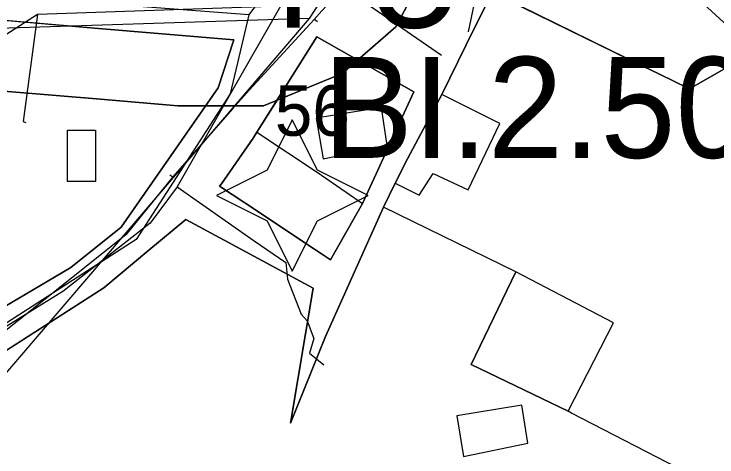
# Model space of a CAD drawing. Extents: x -690419 to -685080, y -987825 to -981190.
# Drawn here: x -686112 to -686042.4, y -987168.9 to -987125.1 of the extents above; entities that cross this region are included whole.
import ezdxf

# ---------------------------------------------------------------- set-up
doc = ezdxf.new("R2010")
doc.units = 0
for name, color, linetype in [('_DOPLNĚK BUDOVY', 7, 'Continuous'), ('Architektonicky cenná stavba', 7, 'Continuous'), ('BPEJ (S) - hranice', 7, 'Continuous'), ('BPEJ I-II ochrana', 7, 'Continuous'), ('Docházková izochrona BUS (S)', 7, 'Continuous'), ('Kanalizace pripojky (S) NEZAPINAT', 7, 'Continuous'), ('Kanalizace stoka bez rozlišení (S)', 7, 'Continuous'), ('Plochy bydlení individuální BI (S)', 7, 'Continuous'), ('Plochy veřejná prostranství všeobecná PU (S)', 7, 'Continuous'), ('Plynovod STL (N)', 7, 'Continuous'), ('Regulacni bloky_ID', 7, 'Continuous'), ('Regulační bloky STABILIZOVANÉ (S)', 7, 'Continuous'), ('Regulační kódy STABILIZOVANÉ (S)', 7, 'Continuous'), ('Spoje - komunikační vedení bez rozlišení provozovanál (S)', 7, 'Continuous'), ('Vodovodní řady (S)', 7, 'Continuous')]:
    doc.layers.add(name, color=color, linetype=linetype)

msp = doc.modelspace()

# ---------------------------------------------------------------- linework, layer by layer
at = {"layer": '_DOPLNĚK BUDOVY'}
for p, q in [((-686069.62, -987133.06), (-686073.04, -987139.42)), ((-686063.88, -987135.93), (-686069.62, -987133.06)), ((-686075.617, -987134.348), (-686082.067, -987135.408)), ((-686075.037, -987138.098), (-686075.617, -987134.348)), ((-686082.067, -987135.408), (-686081.397, -987139.438)), ((-686067.02, -987142.51), (-686063.88, -987135.93)), ((-686081.397, -987139.438), (-686075.037, -987138.098)), ((-686073.04, -987139.42), (-686074.24, -987141.84)), ((-686071.87, -987143.03), (-686070.5, -987140.88)), ((-686070.5, -987140.88), (-686067.02, -987142.51)), ((-686074.24, -987141.84), (-686071.87, -987143.03)), ((-686052.61, -987155.65), (-686062.29, -987150.61)), ((-686057.11, -987164.42), (-686052.61, -987155.65)), ((-686061.686, -987163.825), (-686068.136, -987164.885)), ((-686061.106, -987167.575), (-686061.686, -987163.825)), ((-686068.136, -987164.885), (-686067.466, -987168.915)), ((-686067.466, -987168.915), (-686061.106, -987167.575))]:
    msp.add_line(p, q, dxfattribs=at)
msp.add_lwpolyline([(-686106.718, -987136.587), (-686103.961, -987136.587), (-686103.961, -987141.669), (-686106.718, -987141.669)], close=True, dxfattribs=at)
msp.add_lwpolyline([(-686062.29, -987150.61), (-686066.73, -987159.8), (-686057.11, -987164.42)], dxfattribs=at)
at = {"layer": 'Architektonicky cenná stavba'}
msp.add_lwpolyline([(-686084.444, -987135.558), (-686086.944, -987140.558), (-686091.944, -987143.058), (-686086.944, -987145.558), (-686084.444, -987150.558), (-686081.944, -987145.558), (-686076.944, -987143.058), (-686081.944, -987140.558)], close=True, dxfattribs=at)
at = {"layer": 'BPEJ (S) - hranice'}
for points in [[(-686238.27, -987025.01), (-686200.17, -987038.66), (-686188.1, -987042.87), (-686170.75, -987048.93), (-686163.84, -987053.36), (-686134.07, -987072.15), (-686111.75, -987087.74), (-686096.86, -987102.27), (-686087.68, -987108.71), (-686081.45, -987113.08), (-686072.23, -987122.65), (-686074.18, -987126.37), (-686079.5, -987130.98), (-686087.29, -987134.17), (-686095.8, -987134.17), (-686103.45, -987133.53), (-686117.06, -987132.39), (-686139.39, -987124.6), (-686158.17, -987118.57), (-686175.89, -987110.78), (-686191.13, -987101.92), (-686208.14, -987092.35), (-686229.76, -987080.3)], [(-686208.14, -987092.35), (-686191.13, -987101.92), (-686175.89, -987110.78), (-686158.17, -987118.57), (-686139.39, -987124.6), (-686117.06, -987132.39), (-686103.45, -987133.53), (-686095.8, -987134.17), (-686087.29, -987134.17), (-686079.5, -987130.98), (-686074.18, -987126.37), (-686072.23, -987122.65), (-686071.44, -987120.14), (-686070.11, -987115.91), (-686069.86, -987110.22), (-686069.75, -987107.76), (-686072.23, -987095.71)]]:
    msp.add_lwpolyline(points, dxfattribs=at)
at = {"layer": 'BPEJ I-II ochrana'}
for p, q in [((-686072.39, -987132.79), (-686077.96, -987129.646)), ((-686074.68, -987137.73), (-686072.39, -987132.79)), ((-686085.95, -987133.621), (-686087.95, -987136.8)), ((-686087.95, -987136.8), (-686081.98, -987140.75)), ((-686076.33, -987141.34), (-686074.68, -987137.73)), ((-686081.98, -987140.75), (-686078.68, -987143.03)), ((-686077.48, -987143.86), (-686076.33, -987141.34)), ((-686078.68, -987143.03), (-686077.48, -987143.86)), ((-686075.42, -987144.21), (-686081.16, -987157.03)), ((-686062.29, -987150.61), (-686075.42, -987144.21)), ((-686094.99, -987145.42), (-686098.66, -987148.48)), ((-686082.38, -987152.24), (-686094.99, -987145.42)), ((-686098.66, -987148.48), (-686103.14, -987152.21)), ((-686066.73, -987159.8), (-686062.29, -987150.61)), ((-686103.14, -987152.21), (-686118.54, -987162.08)), ((-686084.61, -987165.61), (-686082.38, -987152.24)), ((-686081.16, -987157.03), (-686084.61, -987165.61)), ((-686057.11, -987164.42), (-686066.73, -987159.8)), ((-686056.78, -987164.6), (-686057.11, -987164.42)), ((-686036.92, -987174.81), (-686056.78, -987164.6))]:
    msp.add_line(p, q, dxfattribs=at)
msp.add_lwpolyline([(-686077.96, -987129.646), (-686079.5, -987130.98), (-686085.95, -987133.621)], dxfattribs=at)
at = {"layer": 'Docházková izochrona BUS (S)'}
msp.add_arc((-686098.232, -987012.236), 400, 19.15631, 249.34916, dxfattribs=at)
at = {"layer": 'Kanalizace pripojky (S) NEZAPINAT'}
for p, q in [((-686082.65, -987120.17), (-686069.67, -987129.17)), ((-686109.7, -987125.13), (-686114.19, -987128.02))]:
    msp.add_line(p, q, dxfattribs=at)
at = {"layer": 'Kanalizace stoka bez rozlišení (S)'}
for points in [[(-686065.77, -987096.54), (-686082.65, -987120.17), (-686085.61, -987124.32), (-686095.86, -987142.19)], [(-686085.61, -987124.32), (-686109.7, -987125.13), (-686111.12, -987135.74), (-686110.847, -987135.846)], [(-686095.86, -987142.19), (-686098.54, -987145.79), (-686107.17, -987152.57), (-686119.53, -987160.19), (-686124.76, -987162.28)], [(-686095.86, -987142.19), (-686088.238, -987147.56), (-686085.098, -987149.68), (-686084.908, -987151.33), (-686083.578, -987154.82), (-686082.978, -987155.46), (-686082.308, -987157.23), (-686082.728, -987158.67), (-686081.338, -987159.82)]]:
    msp.add_lwpolyline(points, dxfattribs=at)
at = {"layer": 'Plochy bydlení individuální BI (S)'}
for points in [[(-686161.33, -987170.88), (-686214.25, -987145.21), (-686200.39, -987120.5), (-686199.45, -987120.68), (-686191.33, -987104.34), (-686190.15, -987101.97), (-686167.76, -987114.34), (-686163.6, -987116.64), (-686153.13, -987120.11), (-686145.3, -987122.7), (-686114.99, -987125.55), (-686104.04, -987126.48), (-686090.23, -987127.65), (-686091.79, -987132.41), (-686101.4, -987146.21), (-686106.38, -987150.18), (-686117.43, -987156.7), (-686118.5, -987156.99), (-686125.24, -987163.95), (-686131.87, -987173)], [(-686125.15, -987169.51), (-686118.54, -987162.08), (-686103.14, -987152.21), (-686098.66, -987148.48), (-686094.99, -987145.42), (-686082.38, -987152.24), (-686084.61, -987165.61), (-686081.16, -987157.03), (-686075.42, -987144.21), (-686074.24, -987141.84), (-686073.04, -987139.42), (-686069.62, -987133.06), (-686066.45, -987126.58), (-686064.63, -987122.93), (-686049.65, -987130.28), (-686048.14, -987131), (-686045.1, -987132.51), (-686041.67, -987130.55)]]:
    msp.add_lwpolyline(points, dxfattribs=at)
msp.add_lwpolyline([(-686076.33, -987141.34), (-686077.48, -987143.86), (-686080.65, -987149.43), (-686082.26, -987148.36), (-686089.14, -987143.8), (-686091.65, -987142.14), (-686091.47, -987141.91), (-686088.33, -987137.37), (-686087.95, -987136.8), (-686082.01, -987127.36), (-686072.39, -987132.79), (-686074.68, -987137.73)], close=True, dxfattribs=at)
at = {"layer": 'Plochy veřejná prostranství všeobecná PU (S)'}
for p, q in [((-686064.63, -987122.93), (-686066.45, -987126.58)), ((-686049.65, -987130.28), (-686064.63, -987122.93)), ((-686104.04, -987126.48), (-686114.99, -987125.55)), ((-686090.23, -987127.65), (-686104.04, -987126.48)), ((-686066.45, -987126.58), (-686069.62, -987133.06)), ((-686091.79, -987132.41), (-686090.23, -987127.65)), ((-686082.01, -987127.36), (-686087.95, -987136.8)), ((-686072.39, -987132.79), (-686082.01, -987127.36)), ((-686048.14, -987131), (-686049.65, -987130.28)), ((-686045.1, -987132.51), (-686048.14, -987131)), ((-686041.67, -987130.55), (-686045.1, -987132.51)), ((-686101.4, -987146.21), (-686091.79, -987132.41)), ((-686074.68, -987137.73), (-686072.39, -987132.79)), ((-686069.62, -987133.06), (-686073.04, -987139.42)), ((-686088.33, -987137.37), (-686091.47, -987141.91)), ((-686087.95, -987136.8), (-686088.33, -987137.37)), ((-686076.33, -987141.34), (-686074.68, -987137.73)), ((-686073.04, -987139.42), (-686074.24, -987141.84)), ((-686077.48, -987143.86), (-686076.33, -987141.34)), ((-686091.47, -987141.91), (-686091.65, -987142.14)), ((-686091.65, -987142.14), (-686089.14, -987143.8)), ((-686074.24, -987141.84), (-686075.42, -987144.21)), ((-686089.14, -987143.8), (-686082.26, -987148.36)), ((-686075.42, -987144.21), (-686081.16, -987157.03)), ((-686080.65, -987149.43), (-686077.48, -987143.86)), ((-686094.99, -987145.42), (-686098.66, -987148.48)), ((-686082.38, -987152.24), (-686094.99, -987145.42)), ((-686106.38, -987150.18), (-686101.4, -987146.21)), ((-686098.66, -987148.48), (-686103.14, -987152.21)), ((-686082.26, -987148.36), (-686080.65, -987149.43)), ((-686117.43, -987156.7), (-686106.38, -987150.18)), ((-686103.14, -987152.21), (-686118.54, -987162.08)), ((-686084.61, -987165.61), (-686082.38, -987152.24)), ((-686081.16, -987157.03), (-686084.61, -987165.61))]:
    msp.add_line(p, q, dxfattribs=at)
at = {"layer": 'Plynovod STL (N)'}
for points in [[(-686069.638, -987099.488), (-686088.763, -987125.168), (-686145.062, -987120.883), (-686163.282, -987115.363), (-686281.01, -987048.457)], [(-686088.763, -987125.168), (-686090.616, -987133.003), (-686099.921, -987147.403), (-686118.501, -987159.349), (-686135.665, -987179.248)]]:
    msp.add_lwpolyline(points, dxfattribs=at)
at = {"layer": 'Regulační bloky STABILIZOVANÉ (S)'}
for p, q in [((-686064.63, -987122.93), (-686066.45, -987126.58)), ((-686049.65, -987130.28), (-686064.63, -987122.93)), ((-686104.04, -987126.48), (-686114.99, -987125.55)), ((-686090.23, -987127.65), (-686104.04, -987126.48)), ((-686066.45, -987126.58), (-686069.62, -987133.06)), ((-686091.79, -987132.41), (-686090.23, -987127.65)), ((-686082.01, -987127.36), (-686087.95, -987136.8)), ((-686072.39, -987132.79), (-686082.01, -987127.36)), ((-686048.14, -987131), (-686049.65, -987130.28)), ((-686045.1, -987132.51), (-686048.14, -987131)), ((-686041.67, -987130.55), (-686045.1, -987132.51)), ((-686101.4, -987146.21), (-686091.79, -987132.41)), ((-686074.68, -987137.73), (-686072.39, -987132.79)), ((-686069.62, -987133.06), (-686073.04, -987139.42)), ((-686088.33, -987137.37), (-686091.47, -987141.91)), ((-686087.95, -987136.8), (-686088.33, -987137.37)), ((-686076.33, -987141.34), (-686074.68, -987137.73)), ((-686073.04, -987139.42), (-686074.24, -987141.84)), ((-686077.48, -987143.86), (-686076.33, -987141.34)), ((-686091.47, -987141.91), (-686091.65, -987142.14)), ((-686091.65, -987142.14), (-686089.14, -987143.8)), ((-686074.24, -987141.84), (-686075.42, -987144.21)), ((-686089.14, -987143.8), (-686082.26, -987148.36)), ((-686075.42, -987144.21), (-686081.16, -987157.03)), ((-686080.65, -987149.43), (-686077.48, -987143.86)), ((-686094.99, -987145.42), (-686098.66, -987148.48)), ((-686082.38, -987152.24), (-686094.99, -987145.42)), ((-686106.38, -987150.18), (-686101.4, -987146.21)), ((-686098.66, -987148.48), (-686103.14, -987152.21)), ((-686082.26, -987148.36), (-686080.65, -987149.43)), ((-686117.43, -987156.7), (-686106.38, -987150.18)), ((-686103.14, -987152.21), (-686118.54, -987162.08)), ((-686084.61, -987165.61), (-686082.38, -987152.24)), ((-686081.16, -987157.03), (-686084.61, -987165.61))]:
    msp.add_line(p, q, dxfattribs=at)
for points in [[(-686161.33, -987170.88), (-686214.25, -987145.21), (-686200.39, -987120.5), (-686199.45, -987120.68), (-686191.33, -987104.34), (-686190.15, -987101.97), (-686167.76, -987114.34), (-686163.6, -987116.64), (-686153.13, -987120.11), (-686145.3, -987122.7), (-686114.99, -987125.55), (-686104.04, -987126.48), (-686090.23, -987127.65), (-686091.79, -987132.41), (-686101.4, -987146.21), (-686106.38, -987150.18), (-686117.43, -987156.7), (-686118.5, -987156.99), (-686125.24, -987163.95), (-686131.87, -987173)], [(-686125.15, -987169.51), (-686118.54, -987162.08), (-686103.14, -987152.21), (-686098.66, -987148.48), (-686094.99, -987145.42), (-686082.38, -987152.24), (-686084.61, -987165.61), (-686081.16, -987157.03), (-686075.42, -987144.21), (-686074.24, -987141.84), (-686073.04, -987139.42), (-686069.62, -987133.06), (-686066.45, -987126.58), (-686064.63, -987122.93), (-686049.65, -987130.28), (-686048.14, -987131), (-686045.1, -987132.51), (-686041.67, -987130.55)]]:
    msp.add_lwpolyline(points, dxfattribs=at)
msp.add_lwpolyline([(-686076.33, -987141.34), (-686077.48, -987143.86), (-686080.65, -987149.43), (-686082.26, -987148.36), (-686089.14, -987143.8), (-686091.65, -987142.14), (-686091.47, -987141.91), (-686088.33, -987137.37), (-686087.95, -987136.8), (-686082.01, -987127.36), (-686072.39, -987132.79), (-686074.68, -987137.73)], close=True, dxfattribs=at)
at = {"layer": 'Spoje - komunikační vedení bez rozlišení provozovanál (S)'}
for points in [[(-686059.1, -987089.11), (-686082.783, -987125.526)], [(-686059.1, -987089.11), (-686067.025, -987126.839)], [(-686082.783, -987125.526), (-686127.98, -987126.975)], [(-686082.783, -987125.526), (-686118.36, -987167.048)]]:
    msp.add_lwpolyline(points, dxfattribs=at)
at = {"layer": 'Vodovodní řady (S)'}
for points in [[(-686062.664, -987104.119), (-686044.509, -987123.281), (-686011.621, -987153.479), (-686000.045, -987161.152), (-685990.58, -987164.35), (-685985.7, -987165.43)], [(-686070.15, -987112.59), (-686073.376, -987116.058), (-686081.518, -987124.78), (-686082.264, -987125.642)], [(-686082.264, -987125.642), (-686088.719, -987132.62), (-686089.507, -987133.514), (-686090.364, -987134.489), (-686096.28, -987141.21)], [(-686082.116, -987125.747), (-686082.264, -987125.642)], [(-686081.96, -987125.88), (-686082.116, -987125.747)], [(-686096.28, -987141.21), (-686100.95, -987146.968), (-686119.58, -987161.78), (-686127.36, -987170.87), (-686132.15, -987178.43), (-686136.22, -987184.81), (-686134.98, -987194.14), (-686106.238, -987235.844), (-686103.391, -987241.884)], [(-686096.588, -987141.009), (-686096.28, -987141.21)]]:
    msp.add_lwpolyline(points, dxfattribs=at)

# ---------------------------------------------------------------- texts
at = {"layer": 'Regulacni bloky_ID'}
msp.add_text('56', height=5, dxfattribs=at).set_placement((-686086.178, -987137.145))
at = {"layer": 'Regulační kódy STABILIZOVANÉ (S)'}
for s, p in [('PU', (-686086.053, -987126.449)), ('BI.2.50.40', (-686081.409, -987139.333))]:
    msp.add_text(s, height=10, dxfattribs=at).set_placement(p)

doc.saveas('drawing.dxf')
